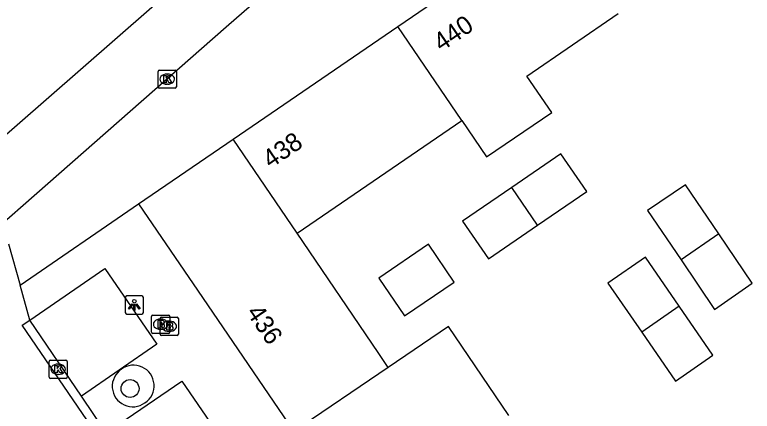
# Model space of a CAD drawing. Extents: x 155275 to 156263, y 382654 to 383635.
# Drawn here: x 156044.22 to 156084.54, y 383299.83 to 383321.49 of the extents above; entities that cross this region are included whole.
import ezdxf

# ---------------------------------------------------------------- set-up
doc = ezdxf.new("R2010")
doc.units = 0
for name, color, linetype in [('IMGEO_Boom', 7, 'Continuous'), ('IMGEO_Brandkraan', 7, 'Continuous'), ('IMGEO_Kolk', 7, 'Continuous'), ('IMGEO_Lichtpunt', 7, 'Continuous'), ('IMGEO_Pand', 7, 'Continuous'), ('IMGEO_Pand_nummerreeks', 7, 'Continuous'), ('IMGEO_Rijbaan_lokaal_gesloten', 7, 'Continuous'), ('IMGEO_Rijbaan_lokaal_open', 7, 'Continuous'), ('IMGEO_Voetpad_open', 7, 'Continuous')]:
    doc.layers.add(name, color=color, linetype=linetype)

msp = doc.modelspace()

# ---------------------------------------------------------------- linework, layer by layer
at = {"layer": 'IMGEO_Boom'}
msp.add_circle((156050.525, 383301.074), 0.489, dxfattribs=at)
at = {"layer": 'IMGEO_Brandkraan'}
for p, q in [((156051.699, 383304.16), (156051.699, 383305.012)), ((156051.774, 383305.086), (156052.626, 383305.086)), ((156052.7, 383305.012), (156052.7, 383304.16)), ((156052.165, 383304.048), (156052.165, 383304.9)), ((156052.187, 383304.866), (156052.212, 383304.866)), ((156052.24, 383304.974), (156053.092, 383304.974)), ((156052.653, 383304.754), (156052.678, 383304.754)), ((156053.166, 383304.9), (156053.166, 383304.048)), ((156052.21, 383304.306), (156052.185, 383304.306)), ((156052.626, 383304.086), (156051.774, 383304.086)), ((156053.092, 383303.974), (156052.24, 383303.974)), ((156052.676, 383304.194), (156052.651, 383304.194))]:
    msp.add_line(p, q, dxfattribs=at)
for points in [[(156051.699, 383304.16), (156051.699, 383305.012)], [(156051.774, 383305.086), (156052.626, 383305.086)], [(156052.7, 383305.012), (156052.7, 383304.16)], [(156052.047, 383304.786), (156052.047, 383304.386), (156052.26, 383304.386)], [(156052.278, 383304.786), (156052.047, 383304.786)], [(156052.165, 383304.048), (156052.165, 383304.9)], [(156052.226, 383304.705), (156052.172, 383304.705), (156052.172, 383304.629)], [(156052.172, 383304.629), (156052.225, 383304.629)], [(156052.24, 383304.974), (156053.092, 383304.974)], [(156052.513, 383304.674), (156052.513, 383304.274), (156052.726, 383304.274)], [(156052.744, 383304.674), (156052.513, 383304.674)], [(156053.166, 383304.9), (156053.166, 383304.048)], [(156052.234, 383304.553), (156052.172, 383304.553), (156052.172, 383304.472)], [(156052.172, 383304.472), (156052.234, 383304.472)], [(156052.692, 383304.593), (156052.638, 383304.593), (156052.638, 383304.517)], [(156052.638, 383304.517), (156052.691, 383304.517)], [(156052.7, 383304.441), (156052.638, 383304.441), (156052.638, 383304.36)], [(156052.638, 383304.36), (156052.7, 383304.36)], [(156052.626, 383304.086), (156051.774, 383304.086)], [(156053.092, 383303.974), (156052.24, 383303.974)]]:
    msp.add_lwpolyline(points, dxfattribs=at)
for centre, radius, start, end in [((156051.776, 383305.01), 0.0765, 91.552, 178.448), ((156051.776, 383305.01), 0.0765, 91.552, 178.448), ((156052.624, 383305.01), 0.0765, 1.552, 88.448), ((156052.624, 383305.01), 0.0765, 1.552, 88.448), ((156052.242, 383304.898), 0.0765, 91.552, 178.448), ((156052.242, 383304.898), 0.0765, 91.552, 178.448), ((156052.227, 383304.667), 0.0379, 267.8285, 90.9355), ((156052.282, 383304.641), 0.145, 59.4692, 91.5367), ((156052.307, 383304.688), 0.0922, 285.5137, 58.1501), ((156052.748, 383304.529), 0.145, 59.4692, 91.5367), ((156052.773, 383304.576), 0.0922, 285.5137, 58.1501), ((156053.09, 383304.898), 0.0765, 1.552, 88.448), ((156053.09, 383304.898), 0.0765, 1.552, 88.448), ((156052.235, 383304.512), 0.0404, 269.8759, 90.5077), ((156052.266, 383304.637), 0.251, 268.6676, 293.5347), ((156052.312, 383304.496), 0.105, 301.3115, 78.989), ((156052.693, 383304.555), 0.0379, 267.8285, 90.9355), ((156052.701, 383304.4), 0.0404, 269.8759, 90.5077), ((156052.732, 383304.525), 0.251, 268.6676, 293.5347), ((156052.778, 383304.384), 0.105, 301.3115, 78.989), ((156051.776, 383304.162), 0.0765, 181.552, 268.448), ((156051.776, 383304.162), 0.0765, 181.552, 268.448), ((156052.242, 383304.05), 0.0765, 181.552, 268.448), ((156052.242, 383304.05), 0.0765, 181.552, 268.448), ((156052.624, 383304.162), 0.0765, 271.552, 358.448), ((156052.624, 383304.162), 0.0765, 271.552, 358.448), ((156053.09, 383304.05), 0.0765, 271.552, 358.448), ((156053.09, 383304.05), 0.0765, 271.552, 358.448)]:
    msp.add_arc(centre, radius, start, end, dxfattribs=at)
for centre, major_axis, ratio, start_param, end_param in [((156052.186, 383304.586), (-0.387, 0.002), 0.722429, 4.712389, 7.853982), ((156052.211, 383304.586), (-0.39, 0.002), 0.717154, 1.570796, 4.712389), ((156052.652, 383304.474), (-0.387, 0.002), 0.722429, 4.712389, 7.853982), ((156052.677, 383304.474), (-0.39, 0.002), 0.717154, 1.570796, 4.712389)]:
    msp.add_ellipse(centre, major_axis=major_axis, ratio=ratio, start_param=start_param, end_param=end_param, dxfattribs=at)
at = {"layer": 'IMGEO_Kolk'}
for p, q in [((156052.055, 383317.545), (156052.055, 383318.397)), ((156052.13, 383318.471), (156052.982, 383318.471)), ((156053.056, 383318.397), (156053.056, 383317.545)), ((156052.543, 383318.251), (156052.568, 383318.251)), ((156052.566, 383317.691), (156052.541, 383317.691)), ((156052.982, 383317.471), (156052.13, 383317.471)), ((156046.168, 383302.628), (156047.02, 383302.628)), ((156046.093, 383301.702), (156046.093, 383302.554)), ((156046.581, 383302.408), (156046.606, 383302.408)), ((156047.094, 383302.554), (156047.094, 383301.702)), ((156046.604, 383301.848), (156046.579, 383301.848)), ((156047.02, 383301.628), (156046.168, 383301.628))]:
    msp.add_line(p, q, dxfattribs=at)
for points in [[(156052.055, 383317.545), (156052.055, 383318.397)], [(156052.13, 383318.471), (156052.982, 383318.471)], [(156053.056, 383318.397), (156053.056, 383317.545)], [(156052.376, 383318.171), (156052.499, 383318.171), (156052.499, 383318.02), (156052.629, 383318.171), (156052.793, 383318.171), (156052.647, 383318.02), (156052.8, 383317.771), (156052.648, 383317.771), (156052.563, 383317.935), (156052.499, 383317.868), (156052.499, 383317.771), (156052.376, 383317.771), (156052.376, 383318.171)], [(156052.982, 383317.471), (156052.13, 383317.471)], [(156046.168, 383302.628), (156047.02, 383302.628)], [(156046.093, 383301.702), (156046.093, 383302.554)], [(156046.414, 383302.328), (156046.537, 383302.328), (156046.537, 383302.177), (156046.667, 383302.328), (156046.831, 383302.328), (156046.685, 383302.177), (156046.838, 383301.928), (156046.686, 383301.928), (156046.601, 383302.092), (156046.537, 383302.025), (156046.537, 383301.928), (156046.414, 383301.928), (156046.414, 383302.328)], [(156047.094, 383302.554), (156047.094, 383301.702)], [(156047.02, 383301.628), (156046.168, 383301.628)]]:
    msp.add_lwpolyline(points, dxfattribs=at)
for centre, start, end in [((156052.132, 383318.395), 91.552, 178.448), ((156052.132, 383318.395), 91.552, 178.448), ((156052.98, 383318.395), 1.552, 88.448), ((156052.98, 383318.395), 1.552, 88.448), ((156052.132, 383317.547), 181.552, 268.448), ((156052.132, 383317.547), 181.552, 268.448), ((156052.98, 383317.547), 271.552, 358.448), ((156052.98, 383317.547), 271.552, 358.448), ((156046.17, 383302.552), 91.552, 178.448), ((156046.17, 383302.552), 91.552, 178.448), ((156047.018, 383302.552), 1.552, 88.448), ((156047.018, 383302.552), 1.552, 88.448), ((156046.17, 383301.704), 181.552, 268.448), ((156046.17, 383301.704), 181.552, 268.448), ((156047.018, 383301.704), 271.552, 358.448), ((156047.018, 383301.704), 271.552, 358.448)]:
    msp.add_arc(centre, 0.0765, start, end, dxfattribs=at)
for centre, major_axis, ratio, start_param, end_param in [((156052.542, 383317.971), (-0.387, 0.002), 0.722429, 4.712389, 7.853982), ((156052.567, 383317.971), (-0.39, 0.002), 0.717154, 1.570796, 4.712389), ((156046.58, 383302.128), (-0.387, 0.002), 0.722429, 4.712389, 7.853982), ((156046.605, 383302.128), (-0.39, 0.002), 0.717154, 1.570796, 4.712389)]:
    msp.add_ellipse(centre, major_axis=major_axis, ratio=ratio, start_param=start_param, end_param=end_param, dxfattribs=at)
at = {"layer": 'IMGEO_Lichtpunt'}
for p, q in [((156050.258, 383306.042), (156050.258, 383305.235)), ((156050.258, 383306.042), (156050.258, 383305.235)), ((156051.16, 383306.137), (156050.352, 383306.137)), ((156051.16, 383306.137), (156050.352, 383306.137)), ((156051.254, 383305.235), (156051.254, 383306.042)), ((156051.254, 383305.235), (156051.254, 383306.042)), ((156050.352, 383305.141), (156051.16, 383305.141)), ((156050.352, 383305.141), (156051.16, 383305.141))]:
    msp.add_line(p, q, dxfattribs=at)
for points in [[(156050.632, 383305.706), (156050.671, 383305.678), (156050.483, 383305.416), (156050.445, 383305.443), (156050.632, 383305.706)], [(156050.734, 383305.658), (156050.781, 383305.658), (156050.781, 383305.336), (156050.734, 383305.336), (156050.734, 383305.658)], [(156050.844, 383305.678), (156050.882, 383305.705), (156051.069, 383305.443), (156051.03, 383305.415), (156050.844, 383305.678)]]:
    msp.add_lwpolyline(points, dxfattribs=at)
msp.add_circle((156050.757, 383305.84), 0.0994, dxfattribs=at)
for centre, start, end in [((156050.352, 383306.042), 90, 180), ((156050.352, 383306.042), 90, 180), ((156051.16, 383306.042), 0, 90), ((156051.16, 383306.042), 0, 90), ((156050.352, 383305.235), 180, 270), ((156050.352, 383305.235), 180, 270), ((156051.16, 383305.235), 270, 0), ((156051.16, 383305.235), 270, 360)]:
    msp.add_arc(centre, 0.0946, start, end, dxfattribs=at)
at = {"layer": 'IMGEO_Pand'}
for points in [[(156065.155, 383320.84), (156073.709, 383326.686)], [(156068.655, 383315.711), (156070.012, 383313.722), (156073.576, 383316.154), (156072.219, 383318.143), (156077.214, 383321.552)], [(156056.168, 383314.699), (156065.155, 383320.84)], [(156068.655, 383315.711), (156065.155, 383320.84)], [(156059.651, 383309.568), (156068.655, 383315.711)], [(156050.984, 383311.156), (156056.168, 383314.699)], [(156059.651, 383309.568), (156056.168, 383314.699)], [(156072.798, 383309.996), (156075.486, 383311.83), (156074.078, 383313.894), (156071.39, 383312.059)], [(156071.39, 383312.059), (156068.702, 383310.223), (156070.11, 383308.161), (156072.798, 383309.996)], [(156072.798, 383309.996), (156071.39, 383312.059)], [(156082.708, 383309.515), (156080.879, 383312.207), (156078.815, 383310.805), (156080.642, 383308.111)], [(156050.984, 383311.156), (156054.477, 383306.038), (156059.472, 383298.719)], [(156064.636, 383302.225), (156064.087, 383303.034), (156059.651, 383309.568)], [(156082.708, 383309.515), (156080.642, 383308.111)], [(156080.642, 383308.111), (156082.482, 383305.399), (156084.537, 383306.822), (156082.708, 383309.515)], [(156066.841, 383308.951), (156064.124, 383307.097), (156065.534, 383305.039), (156068.248, 383306.89), (156066.841, 383308.951)], [(156080.549, 383305.569), (156078.708, 383308.248), (156076.65, 383306.837), (156078.493, 383304.156)], [(156080.549, 383305.569), (156078.493, 383304.156)], [(156078.493, 383304.156), (156080.335, 383301.475), (156082.391, 383302.888), (156080.549, 383305.569)], [(156071.237, 383299.593), (156067.925, 383304.458), (156064.636, 383302.225)], [(156064.636, 383302.225), (156059.472, 383298.719)]]:
    msp.add_lwpolyline(points, dxfattribs=at)
at = {"layer": 'IMGEO_Rijbaan_lokaal_gesloten'}
for points in [[(155946.609, 383230.157), (156053.445, 383323.434), (156057.298, 383326.814)], [(156059.687, 383324.238), (156055.778, 383320.815), (156044.682, 383311.079), (156043.17, 383309.756)]]:
    msp.add_lwpolyline(points, dxfattribs=at)
at = {"layer": 'IMGEO_Rijbaan_lokaal_open'}
for points in [[(156065.432, 383274.09), (156044.631, 383304.542), (156045.042, 383304.808)], [(156047.866, 383300.653), (156045.042, 383304.808)], [(156049.218, 383298.646), (156047.866, 383300.653)]]:
    msp.add_lwpolyline(points, dxfattribs=at)
at = {"layer": 'IMGEO_Voetpad_open'}
for points in [[(156044.511, 383306.728), (156050.984, 383311.156)], [(156043.886, 383308.985), (156044.511, 383306.728)], [(156045.042, 383304.808), (156049.149, 383307.639), (156051.987, 383303.498), (156047.866, 383300.653)], [(156045.042, 383304.808), (156044.511, 383306.728)], [(156049.218, 383298.646), (156053.361, 383301.483), (156059.041, 383293.193), (156054.865, 383290.388)]]:
    msp.add_lwpolyline(points, dxfattribs=at)
for centre, start, end in [((156050.716, 383301.228), 303.6703, 125.9459), ((156050.674, 383301.198), 123.327, 306.2892)]:
    msp.add_arc(centre, 1.123, start, end, dxfattribs=at)

# ---------------------------------------------------------------- texts
at = {"layer": 'IMGEO_Pand_nummerreeks'}
for s, rotation, p in [('440', 34.1483, (156067.541, 383319.449)), ('438', 34.1483, (156058.2, 383313.065)), ('436', 304.1137, (156056.852, 383305.227))]:
    msp.add_text(s, height=1, rotation=rotation, dxfattribs=at).set_placement(p)

doc.saveas('drawing.dxf')
